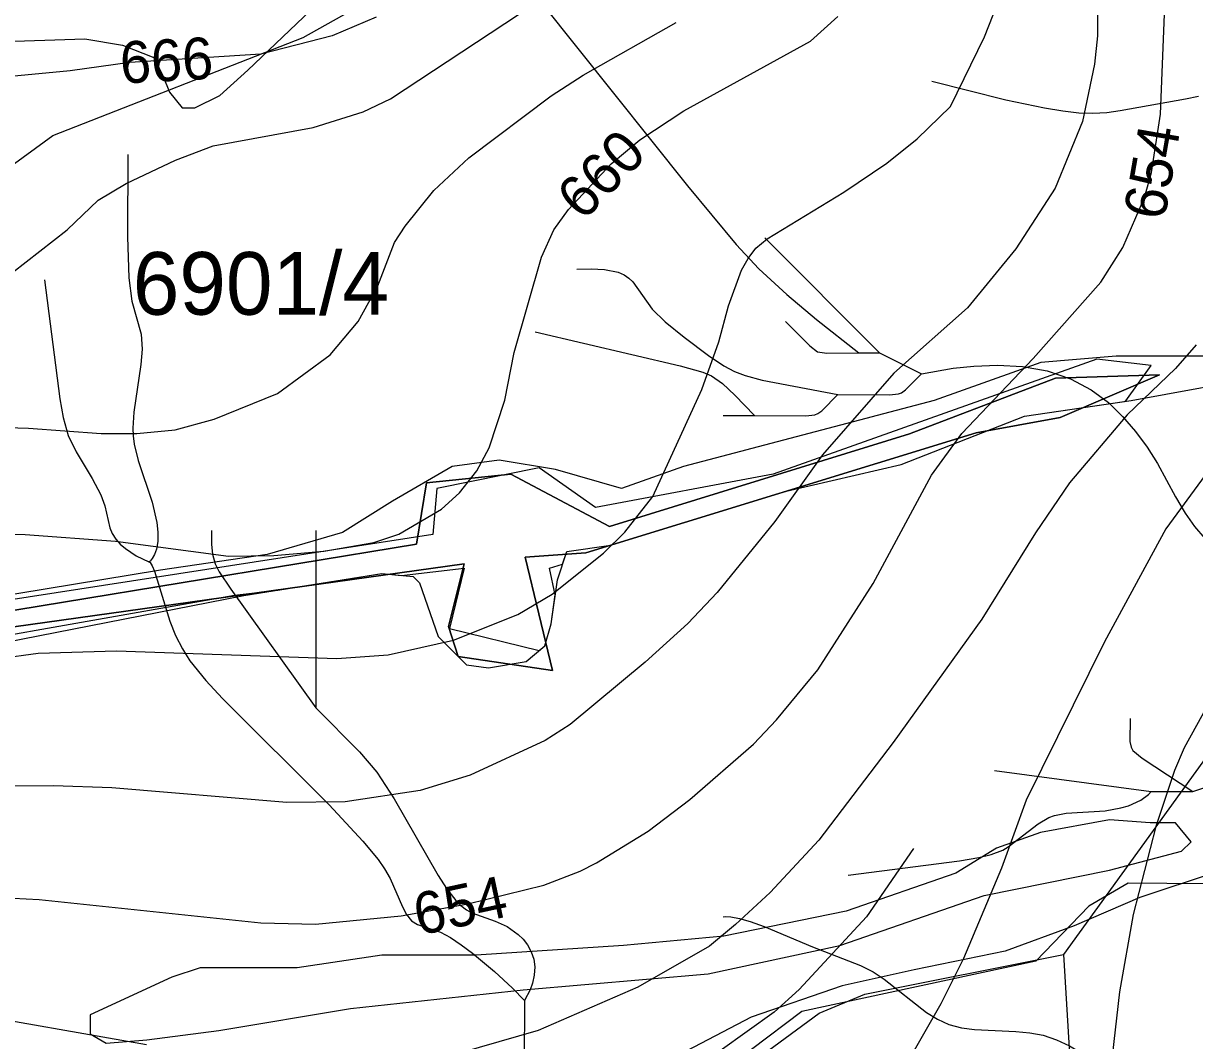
# Model space of a CAD drawing. Extents: x -709584 to -702006, y -1161789 to -1157496.
# Drawn here: x -706307 to -706026.6, y -1160761.6 to -1160518.2 of the extents above; entities that cross this region are included whole.
import ezdxf

# ---------------------------------------------------------------- set-up
doc = ezdxf.new("R2010")
doc.units = 0
for name, color, linetype in [('102_obvod PÚ', 7, 'Continuous'), ('120_vrstevnice hlavní', 7, 'Continuous'), ('121_vrstevnice hlavní_popis', 7, 'Continuous'), ('122_vrstevnice základní', 7, 'Continuous'), ('124_vrstevnice doplňková', 7, 'Continuous'), ('408_BPEJ_linie', 7, 'Continuous'), ('411_akumulovaný odtok', 7, 'Continuous'), ('419_LPIS PB', 7, 'Continuous'), ('419_LPIS PB_kod', 7, 'Continuous')]:
    doc.layers.add(name, color=color, linetype=linetype)

msp = doc.modelspace()

# ---------------------------------------------------------------- linework, layer by layer
at = {"layer": '102_obvod PÚ'}
for points in [[(-706353.84, -1160665.92), (-706212.91, -1160642.8), (-706210.48, -1160628.13), (-706190.31, -1160626.07), (-706166.67, -1160638.53), (-706094.84, -1160616.38), (-706059.88, -1160603.07), (-706034.96, -1160602.23), (-706058.74, -1160612.49), (-706078.84, -1160616.17), (-706172.32, -1160644.88), (-706186.83, -1160645.94), (-706180.3, -1160673), (-706202.87, -1160669.67), (-706205.21, -1160662.52), (-706201.46, -1160647.52), (-706309.32, -1160662.59)], [(-706309.32, -1160662.59), (-706201.46, -1160647.52), (-706205.21, -1160662.52), (-706202.87, -1160669.67), (-706180.3, -1160673), (-706186.83, -1160645.94), (-706172.32, -1160644.88), (-706078.84, -1160616.17), (-706058.74, -1160612.49), (-706034.96, -1160602.23), (-706059.88, -1160603.07), (-706094.84, -1160616.38), (-706166.67, -1160638.53), (-706190.31, -1160626.07), (-706210.48, -1160628.13), (-706212.91, -1160642.8), (-706353.84, -1160665.92)], [(-705807.67, -1160633.94), (-705823.11, -1160608.36), (-705832.36, -1160601.58), (-705837.64, -1160607.68), (-705846.24, -1160615.5), (-705919.46, -1160651.11), (-705920.97, -1160689.16), (-705913.18, -1160723.01), (-706023.97, -1160724.12), (-706042.46, -1160723.96), (-706051.93, -1160729.41), (-706064.56, -1160742.57), (-706120.58, -1160754.63), (-706132.64, -1160763.73)]]:
    msp.add_lwpolyline(points, dxfattribs=at)
at = {"layer": '120_vrstevnice hlavní'}
for points in [[(-705934.14, -1160433.33), (-705947.1, -1160444.73), (-705959.93, -1160457.98), (-705973.89, -1160475.79), (-705982.44, -1160488.76), (-705989, -1160501.44), (-705990.85, -1160506.85), (-705992.85, -1160517.68), (-705993.84, -1160528.51), (-705994.41, -1160561), (-705995.13, -1160571.83), (-705997.98, -1160588.07), (-706001.68, -1160598.9), (-706004.53, -1160604.32), (-706008.66, -1160609.73), (-706024.05, -1160626.26), (-706033.46, -1160639.09), (-706048.13, -1160666.16), (-706066.94, -1160704.06), (-706072.79, -1160720.31), (-706081.91, -1160741.97), (-706087.32, -1160752.8), (-706099.72, -1160774.46)], [(-706118.53, -1160522.38), (-706112.02, -1160516.53)], [(-706318.02, -1160640.23), (-706306.62, -1160640.51), (-706284.96, -1160642.08), (-706257.89, -1160645.64), (-706247.06, -1160645.5), (-706235.09, -1160644.5), (-706223.12, -1160642.36), (-706217.13, -1160640.37), (-706206.87, -1160634.39), (-706202.6, -1160630.54), (-706198.46, -1160625.27), (-706195.47, -1160619.71), (-706191.77, -1160608.31), (-706189.49, -1160596.91), (-706182.93, -1160574.11), (-706180.02, -1160567.56), (-706176.52, -1160562.71), (-706166.26, -1160551.74), (-706159.42, -1160546.04), (-706148.88, -1160539.06), (-706118.53, -1160522.38)]]:
    msp.add_lwpolyline(points, dxfattribs=at)
at = {"layer": '122_vrstevnice základní'}
for points in [[(-706049.7, -1160500.58), (-706049.84, -1160521.1), (-706050.56, -1160527.94), (-706053.41, -1160541.62), (-706059.96, -1160557.58), (-706069.37, -1160572.11), (-706080.91, -1160586.22), (-706098.58, -1160601.9), (-706115.68, -1160621.42), (-706127.08, -1160637.38), (-706140.9, -1160654.33), (-706147.88, -1160661.74), (-706158.14, -1160671.01), (-706176.09, -1160685.97), (-706182.08, -1160689.81), (-706200.03, -1160698.08), (-706212, -1160701.78), (-706229.96, -1160704.49), (-706243.92, -1160704.64), (-706285.82, -1160701.07), (-706299.78, -1160700.65), (-706314.9, -1160700.73)], [(-706309.61, -1160577.81), (-706296.5, -1160567.55), (-706289.09, -1160560.43), (-706282.4, -1160556.44), (-706270.57, -1160550.88), (-706261.59, -1160547.46), (-706237.65, -1160543.05), (-706225.68, -1160539.34), (-706219.13, -1160536.21), (-706184.93, -1160513.69)], [(-706093.02, -1160545.75), (-706085.04, -1160538.06), (-706076.91, -1160521.34), (-706073.77, -1160513.46)], [(-706222.55, -1160516.68), (-706233.09, -1160521.1), (-706250.19, -1160525.52), (-706281.54, -1160527.51), (-706295.79, -1160529.51), (-706324.29, -1160532.22), (-706344.58, -1160531.96), (-706356.78, -1160532.64), (-706379.58, -1160535.35), (-706408.08, -1160540.34), (-706413.87, -1160541.61), (-706419.33, -1160543.47), (-706423.31, -1160544.99), (-706440.56, -1160556.16), (-706449.97, -1160563.28), (-706457.09, -1160567.55), (-706465.07, -1160570.55)], [(-706312.56, -1160727.32), (-706303.2, -1160727.86), (-706250.19, -1160733.42), (-706237.08, -1160733.7), (-706216.56, -1160731.71), (-706200.6, -1160728.86), (-706182.36, -1160724.44), (-706173.71, -1160721.05), (-706169.82, -1160719.03), (-706157.43, -1160711.47), (-706147.45, -1160703.92), (-706132.21, -1160690.67), (-706126.65, -1160684.83), (-706116.82, -1160672.86), (-706103.56, -1160652.2), (-706089.6, -1160626.26), (-706082.33, -1160616.29), (-706065.23, -1160598.33), (-706048.99, -1160580.09), (-706043.72, -1160571.83), (-706038.59, -1160559.86), (-706036.88, -1160553.88), (-706034.74, -1160539.91), (-706033.74, -1160515.97)], [(-706323.72, -1160614.44), (-706305.76, -1160615.01), (-706288.38, -1160616.29), (-706279.83, -1160616.29), (-706270.71, -1160615.43), (-706261.31, -1160612.87), (-706246.2, -1160606.74), (-706233.52, -1160597.48), (-706226.82, -1160589.5), (-706222.12, -1160580.95), (-706218.16, -1160570.57), (-706215.57, -1160566.7), (-706208.73, -1160558.15), (-706200.32, -1160550.31), (-706180.65, -1160535.49), (-706172.96, -1160530.51), (-706150.73, -1160517.97)], [(-706312.89, -1160670.15), (-706303.48, -1160668.87), (-706284.68, -1160668.3), (-706231.95, -1160670.15), (-706219.7, -1160669.3), (-706204.02, -1160665.73), (-706188.63, -1160659.61), (-706180.37, -1160654.76), (-706168.11, -1160644.93), (-706162.98, -1160639.94), (-706156.29, -1160631.39), (-706144.6, -1160605.74), (-706140.47, -1160594.34), (-706138.19, -1160585.79), (-706135.06, -1160577.25), (-706133.49, -1160574.4), (-706131.67, -1160571.95), (-706128.93, -1160569.69), (-706110.55, -1160558.58), (-706100.29, -1160551.6), (-706093.02, -1160545.75)], [(-706026.19, -1160595.06), (-706031.18, -1160600.76), (-706042.72, -1160611.87), (-706056.54, -1160628.11), (-706064.66, -1160640.08), (-706077.49, -1160660.75), (-706098.72, -1160690.24), (-706116.53, -1160713.61), (-706128.22, -1160726.15), (-706136.49, -1160733.84), (-706142.75, -1160738.98), (-706159.85, -1160748.81), (-706183.79, -1160759.21), (-706202.6, -1160764.62)], [(-706277.55, -1160762.63), (-706324, -1160754.51), (-706361.62, -1160750.52), (-706371.9, -1160750.02), (-706383.85, -1160750.23), (-706399.24, -1160752.23), (-706438.57, -1160758.93), (-706452.25, -1160760.06), (-706464.22, -1160759.92)]]:
    msp.add_lwpolyline(points, dxfattribs=at)
at = {"layer": '124_vrstevnice doplňková'}
for points in [[(-706012.78, -1160664.37), (-706015.22, -1160669.15), (-706023.2, -1160680.84), (-706029.04, -1160691.53), (-706031.4, -1160696.97), (-706035.88, -1160710.33), (-706041.29, -1160731.42), (-706044.57, -1160749.95), (-706046.28, -1160765.34)], [(-706093.87, -1160715.66), (-706105.13, -1160731.99), (-706121.23, -1160749.38), (-706127.22, -1160754.79), (-706140.19, -1160764.05), (-706151.02, -1160769.61), (-706161.84, -1160773.89), (-706170.68, -1160778.16), (-706192.34, -1160784.43), (-706199.18, -1160785.43), (-706221.69, -1160787), (-706240.07, -1160786.43), (-706256.46, -1160784.86), (-706280.4, -1160777.73), (-706294.08, -1160772.75), (-706303.34, -1160768.61)]]:
    msp.add_lwpolyline(points, dxfattribs=at)
at = {"layer": '408_BPEJ_linie'}
for points in [[(-706402.93, -1160648.9), (-706396.5, -1160647.5), (-706378, -1160616), (-706348, -1160580), (-706300, -1160545), (-706240, -1160521.5), (-706199, -1160498.5), (-706167, -1160486), (-706148, -1160476), (-706118, -1160454), (-706049, -1160408.5), (-706020, -1160395), (-705982, -1160384), (-705952, -1160364.5), (-705936.1, -1160354.16)], [(-705846.39, -1160609.22), (-705838, -1160605), (-705830.5, -1160596), (-705824, -1160543.5), (-705827, -1160518.5), (-705833, -1160508.5), (-705842, -1160504), (-705854, -1160502), (-705876.5, -1160505.5), (-705886.5, -1160509.5), (-705912, -1160530), (-705925, -1160552.5), (-705935.5, -1160588.5), (-705946.5, -1160624.5), (-705959, -1160644), (-706022.5, -1160692), (-706058, -1160741)], [(-706355.12, -1160672.42), (-706256.5, -1160655), (-706246.06, -1160653.77), (-706221.18, -1160649.8), (-706216.47, -1160650.27), (-706201.5, -1160648.5), (-706205, -1160663), (-706183.52, -1160668.27), (-706182.14, -1160667.12), (-706180.64, -1160661.85), (-706179.66, -1160654.93), (-706181, -1160648.5), (-706177.91, -1160647.6), (-706176.89, -1160644.52), (-706166.38, -1160643.02), (-706124.4, -1160630.1), (-706096.8, -1160623.7), (-706067.28, -1160612.14), (-706043.4, -1160608.61), (-706043, -1160608.5), (-706037, -1160600), (-706050, -1160598.5), (-706127.5, -1160626), (-706170, -1160634), (-706183.5, -1160624.5), (-706208, -1160629.5), (-706209, -1160640.5), (-706360.06, -1160663.86)], [(-706058, -1160741), (-706049.5, -1160881), (-705999, -1160847), (-705957.5, -1160824), (-705900, -1160785), (-705917.8, -1160719.6), (-705903.6, -1160720.9), (-705896.1, -1160716.2), (-705896.1, -1160710.7), (-705903.01, -1160702.52), (-705904.51, -1160696.49), (-705907.51, -1160687), (-705918.77, -1160683.23), (-705923.11, -1160679.5), (-705923.5, -1160675.5), (-705922.65, -1160670.4), (-705918.02, -1160662.15), (-705916.52, -1160653.11), (-705916.52, -1160646.33), (-705917.43, -1160644.96), (-705846.39, -1160609.22)], [(-706349.5, -1160814), (-706233.5, -1160820.5), (-706245, -1160808), (-706273.13, -1160783.05), (-706263.37, -1160786.88), (-706255.11, -1160787.63), (-706232.59, -1160783.86), (-706231.16, -1160783.52), (-706228.5, -1160784), (-706183.5, -1160773.5), (-706130, -1160765), (-706116.5, -1160755), (-706105.5, -1160750.5), (-706058, -1160741)]]:
    msp.add_lwpolyline(points, dxfattribs=at)
at = {"layer": '411_akumulovaný odtok'}
for p, q in [((-706129.49, -1160569.5), (-706101.99, -1160597)), ((-706106.99, -1160597), (-706101.99, -1160597)), ((-706101.99, -1160597), (-706091.99, -1160602)), ((-706139.49, -1160612), (-706131.99, -1160612)), ((-706236.99, -1160639.5), (-706236.99, -1160682)), ((-706026.99, -1160702), (-705996.99, -1160692)), ((-706074.49, -1160697), (-706036.99, -1160702)), ((-706036.99, -1160702), (-706026.99, -1160702))]:
    msp.add_line(p, q, dxfattribs=at)
for points in [[(-706234.49, -1160467), (-706233.92, -1160466.86), (-706232.54, -1160466.94), (-706230.49, -1160467.32), (-706227.96, -1160468.09), (-706224.71, -1160469.5), (-706221.23, -1160471.47), (-706217.67, -1160473.88), (-706214.18, -1160476.61), (-706210.78, -1160479.64), (-706207.74, -1160482.7), (-706200.54, -1160491.24), (-706148.03, -1160557.05), (-706136.38, -1160571.11), (-706130.95, -1160576.88), (-706124.17, -1160583.07), (-706117.11, -1160588.99), (-706106.99, -1160597)], [(-706089.49, -1160532), (-706071.78, -1160536.43), (-706062.49, -1160538.39), (-706058.15, -1160539.1), (-706054.31, -1160539.53), (-706050.92, -1160539.65), (-706047.59, -1160539.47), (-706044.41, -1160538.98), (-706028.77, -1160536.25), (-706025.65, -1160535.58)], [(-706281.99, -1160549.5), (-706282.05, -1160569.24), (-706281.75, -1160579.05), (-706281.06, -1160584.65), (-706278.83, -1160592.54), (-706278.59, -1160596.09), (-706278.86, -1160599.79), (-706280.53, -1160611.2), (-706280.79, -1160615), (-706280.73, -1160616.88), (-706280.48, -1160618.86), (-706279.55, -1160622.76), (-706276.17, -1160632.78), (-706275.1, -1160637.6), (-706274.85, -1160639.96), (-706274.86, -1160642.12), (-706275.17, -1160643.99), (-706275.62, -1160645.28), (-706276.16, -1160646.24), (-706276.64, -1160646.83), (-706276.99, -1160647)], [(-706174.49, -1160577), (-706171.06, -1160576.91), (-706167.84, -1160577.08), (-706164.58, -1160577.73), (-706163.17, -1160578.31), (-706162.01, -1160579.11), (-706161.12, -1160580.04), (-706156.45, -1160586.53), (-706153.38, -1160589.57), (-706148.83, -1160593.27), (-706142.93, -1160597.67), (-706139.3, -1160600.1), (-706136.76, -1160601.46), (-706134.16, -1160602.43), (-706130.1, -1160603.51), (-706111.99, -1160607)], [(-706301.99, -1160579.5), (-706298.27, -1160608.04), (-706297.51, -1160612.48), (-706296.31, -1160616.76), (-706294.38, -1160620.73), (-706290.52, -1160627.1), (-706288.47, -1160630.98), (-706287.55, -1160633.62), (-706286.34, -1160638.9), (-706285.74, -1160640.27), (-706284.89, -1160641.6), (-706283.81, -1160642.79), (-706282.56, -1160643.85), (-706279.97, -1160645.55), (-706276.99, -1160647)], [(-706124.49, -1160589.5), (-706118.74, -1160595.32), (-706116.87, -1160596.73), (-706114.61, -1160597.05), (-706106.99, -1160597)], [(-706184.49, -1160592), (-706149.78, -1160600.1), (-706144.31, -1160601.63), (-706142.27, -1160602.51), (-706139.65, -1160604.34), (-706136.68, -1160607.13), (-706131.99, -1160612)], [(-706091.99, -1160602), (-706084.41, -1160600.69), (-706079.41, -1160600.19), (-706073.75, -1160599.99), (-706067.78, -1160600.3), (-706061.84, -1160601.32), (-706056.27, -1160603.21), (-706051.31, -1160605.82), (-706047.16, -1160608.91), (-706043.82, -1160612.25), (-706040.75, -1160615.8), (-706037.93, -1160619.55), (-706035.42, -1160623.46), (-706031.12, -1160631.49), (-706028.84, -1160635.39), (-706026.59, -1160638.53), (-706024.08, -1160641.47)], [(-706111.99, -1160607), (-706099.62, -1160607.04), (-706097.5, -1160606.84), (-706096.76, -1160606.55), (-706095.8, -1160605.86), (-706091.99, -1160602)], [(-706131.99, -1160612), (-706119.62, -1160612.04), (-706117.5, -1160611.84), (-706116.76, -1160611.55), (-706115.8, -1160610.86), (-706111.99, -1160607)], [(-706261.99, -1160639.5), (-706261.98, -1160642.84), (-706261.73, -1160645.18), (-706261.11, -1160647.51), (-706260.16, -1160649.42), (-706257.37, -1160653.53), (-706236.99, -1160682)], [(-706276.99, -1160647), (-706276.65, -1160647.21), (-706276.16, -1160647.99), (-706275.58, -1160649.29), (-706271.92, -1160661.2), (-706270.58, -1160664.64), (-706268.95, -1160667.86), (-706267.13, -1160670.75), (-706263.35, -1160675.41), (-706259.31, -1160679.72), (-706233.82, -1160705.19), (-706225.71, -1160713.84), (-706222.1, -1160718.27), (-706220.52, -1160720.53), (-706219.16, -1160722.82), (-706216.23, -1160729.58), (-706215.27, -1160731.46), (-706214.08, -1160732.93), (-706212.68, -1160733.84), (-706207.17, -1160735.69), (-706204.77, -1160736.95), (-706202.17, -1160738.65), (-706199.46, -1160740.67), (-706194.21, -1160745.09), (-706189.87, -1160749.09), (-706186.99, -1160752)], [(-706236.99, -1160682), (-706226.53, -1160692.47), (-706222.38, -1160697.33), (-706218.22, -1160703.74), (-706207.73, -1160722.08), (-706205.7, -1160725.21), (-706203.5, -1160728.05), (-706202.28, -1160729.28), (-706200.95, -1160730.31), (-706199.67, -1160731.01), (-706194.01, -1160733.01), (-706191.18, -1160734.32), (-706188.54, -1160736.19), (-706187.34, -1160737.31), (-706186.27, -1160738.71), (-706185.39, -1160740.33), (-706184.79, -1160742.11), (-706184.54, -1160743.98), (-706184.68, -1160745.96), (-706185.11, -1160747.83), (-706185.69, -1160749.49), (-706186.99, -1160752)], [(-706041.99, -1160684.5), (-706042.04, -1160690.03), (-706041.78, -1160691.39), (-706041.34, -1160692.16), (-706039.12, -1160693.98), (-706026.99, -1160702)], [(-706109.49, -1160722), (-706082.86, -1160718.58), (-706078.25, -1160717.8), (-706075.27, -1160717.07), (-706072.48, -1160715.99), (-706071.18, -1160715.25), (-706064, -1160709.7), (-706061.47, -1160708.23), (-706060.13, -1160707.75), (-706057.29, -1160707.18), (-706047.96, -1160706.58), (-706044.21, -1160705.92), (-706042.4, -1160705.4), (-706039.47, -1160704.05), (-706037.62, -1160702.71), (-706036.99, -1160702)], [(-706139.49, -1160732), (-706138.95, -1160731.9), (-706137.59, -1160732.02), (-706135.55, -1160732.4), (-706132.99, -1160733.08), (-706129.63, -1160734.26), (-706118.06, -1160739.18), (-706106.56, -1160743.63), (-706103.56, -1160745.15), (-706100.87, -1160746.9), (-706090.79, -1160754.84), (-706088.17, -1160756.48), (-706085.41, -1160757.74), (-706082.4, -1160758.53), (-706079.24, -1160758.94), (-706069.36, -1160759.39), (-706066.06, -1160759.71), (-706062.83, -1160760.34), (-706059.66, -1160761.41), (-706056.56, -1160762.85), (-706050.55, -1160766.46), (-706041.75, -1160772.86), (-705986.99, -1160817)], [(-706186.99, -1160752), (-706187.09, -1160767.04), (-706186.83, -1160769.95), (-706186.38, -1160771.79), (-706185.99, -1160772.69), (-706185, -1160774.41), (-706183.21, -1160776.87), (-706166.99, -1160797)]]:
    msp.add_lwpolyline(points, dxfattribs=at)
at = {"layer": '419_LPIS PB'}
for points in [[(-706491.69, -1160555.72), (-706403.1, -1160535.38), (-706356.1, -1160526.34), (-706314.05, -1160522.58), (-706292.28, -1160521.82), (-706283.27, -1160523.33), (-706275.76, -1160526.34), (-706273.51, -1160530.86), (-706272.01, -1160534.63), (-706269.01, -1160538.4), (-706266, -1160538.4), (-706260, -1160535.38), (-706253.24, -1160529.36), (-706238.23, -1160515.05), (-706226.96, -1160509.02), (-706207.45, -1160499.23), (-706188.68, -1160481.38), (-706174.41, -1160471.59), (-706149.64, -1160464.05), (-706131.62, -1160462.55), (-706117.3, -1160463.9), (-706096.3, -1160462.9), (-706046.78, -1160451.25), (-705983.9, -1160440)], [(-706022.83, -1160597.82), (-706045.36, -1160597.82), (-706063.37, -1160599.33), (-706088.9, -1160608.37), (-706148.96, -1160624.19), (-706163.83, -1160629.46), (-706179.59, -1160624.94), (-706193.11, -1160622.68), (-706204.37, -1160624.19), (-706218.63, -1160632.47), (-706230.64, -1160640), (-706248.66, -1160645.28), (-706274.19, -1160649.04), (-706315.48, -1160655.82)], [(-706475.69, -1160700.26), (-706444.91, -1160697.25), (-706411.12, -1160688.96), (-706383.35, -1160677.66), (-706366.08, -1160673.9), (-706315.78, -1160667.12), (-706254.21, -1160655.07), (-706221.18, -1160649.8), (-706213.67, -1160650.55), (-706212.17, -1160652.05), (-706207.67, -1160664.86), (-706200.91, -1160671.64), (-706195.66, -1160672.39), (-706186.65, -1160670.89), (-706182.14, -1160667.12), (-706180.64, -1160661.85), (-706179.14, -1160651.3), (-706176.89, -1160644.52), (-706166.38, -1160643.02), (-706124.4, -1160630.1), (-706096.8, -1160623.7), (-706067.28, -1160612.14), (-706041.75, -1160608.37), (-706007.7, -1160602.2)], [(-706021.63, -1160721.35), (-706039.65, -1160727.38), (-706055.41, -1160734.15), (-706071.93, -1160740.18), (-706093.7, -1160744.7), (-706110.97, -1160748.46), (-706132.74, -1160756), (-706150.01, -1160765.03)]]:
    msp.add_lwpolyline(points, dxfattribs=at)
msp.add_lwpolyline([(-706290.99, -1160759.96), (-706287.23, -1160762.22), (-706277.47, -1160761.46), (-706260.2, -1160759.21), (-706228.66, -1160753.94), (-706187.36, -1160749.42), (-706143.06, -1160745.66), (-706111.52, -1160738.88), (-706076.98, -1160726.84), (-706046.95, -1160720.82), (-706029.67, -1160716.3), (-706027.42, -1160714.04), (-706031.18, -1160709.52), (-706037.18, -1160709.52), (-706046.95, -1160708.77), (-706063.46, -1160711.78), (-706073.98, -1160715.55), (-706083.74, -1160721.57), (-706110.02, -1160730.6), (-706139.31, -1160736.62), (-706163.34, -1160738.88), (-706198.63, -1160741.14), (-706221.15, -1160741.14), (-706241.43, -1160744.15), (-706264.71, -1160744.15), (-706271.46, -1160746.41), (-706290.99, -1160755.44)], close=True, dxfattribs=at)

# ---------------------------------------------------------------- texts
at = {"layer": '121_vrstevnice hlavní_popis'}
for s, rotation, p in [('666', 3.0706, (-706283.63, -1160532.57)), ('660', 45.4919, (-706172.98, -1160565.68)), ('654', 80.1536, (-706033.79, -1160565.51)), ('654', 12.1588, (-706212.31, -1160736.5))]:
    msp.add_text(s, height=10, rotation=rotation, dxfattribs=at).set_placement(p)
at = {"layer": '419_LPIS PB_kod'}
msp.add_text('6901/4', height=15, dxfattribs=at).set_placement((-706280.83, -1160587.88))

doc.saveas('drawing.dxf')
